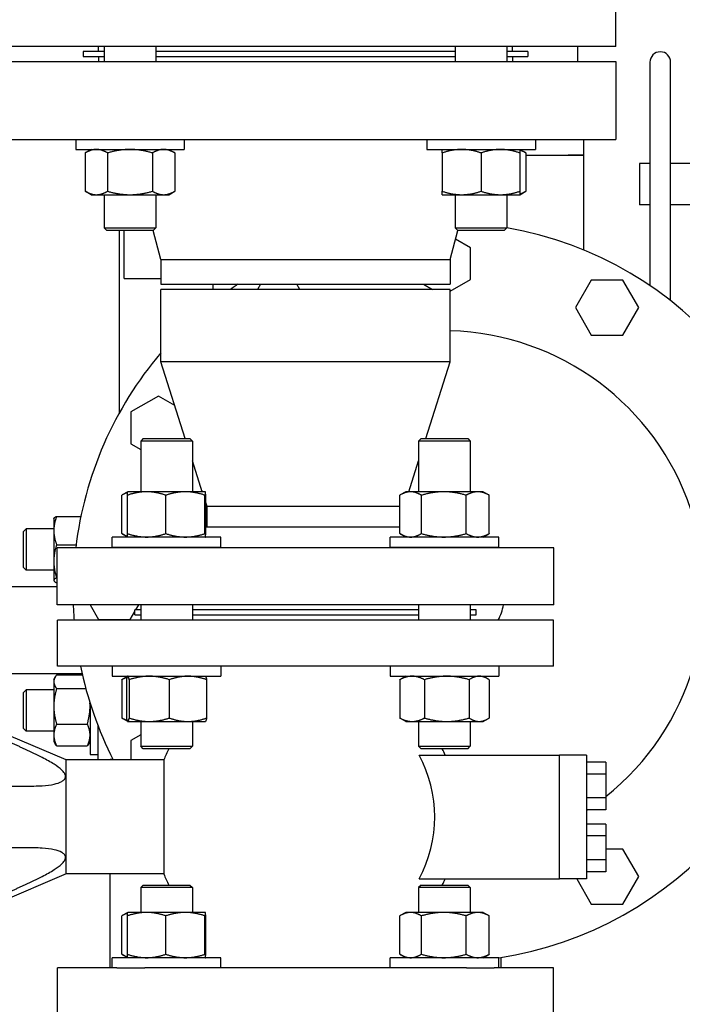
# Model space of a CAD drawing. Header units: inches. Extents: x 5 to 1128, y -85 to 748.
# Tile 264 of 656: x 362 to 370, y 194 to 206. Entities that reach past the tile are written whole.
import ezdxf

# ---------------------------------------------------------------- set-up
doc = ezdxf.new("R2010")
doc.units = ezdxf.units.IN
doc.header["$LTSCALE"] = 32
doc.header["$MEASUREMENT"] = 0
doc.layers.add('Visible (ANSI)', color=7, linetype='Continuous', lineweight=30)

msp = doc.modelspace()

# ---------------------------------------------------------------- linework, layer by layer
at = {"layer": 'Visible (ANSI)'}
for p, q in [((369.15563, 205.96017), (369.15563, 206.84017)), ((369.15563, 205.96017), (361.65563, 205.96017)), ((362.97181, 205.90056), (362.71813, 205.90056)), ((362.71813, 205.90056), (362.71813, 205.83806)), ((362.90563, 205.90056), (362.90563, 205.96017)), ((362.97181, 205.96017), (362.97181, 205.77806)), ((363.59681, 205.96017), (363.59681, 205.77806)), ((367.21445, 205.90056), (363.59681, 205.90056)), ((367.21445, 205.96017), (367.21445, 205.77806)), ((367.83945, 205.96017), (367.83945, 205.77806)), ((368.09313, 205.90056), (367.83945, 205.90056)), ((367.90563, 205.90056), (367.90563, 205.96017)), ((368.09313, 205.90056), (368.09313, 205.83806)), ((368.69568, 205.77806), (368.69568, 205.96017)), ((361.65563, 205.77806), (369.15563, 205.77806)), ((362.71813, 205.83806), (362.97181, 205.83806)), ((362.90563, 205.83806), (362.90563, 205.77806)), ((363.59681, 205.83806), (367.21445, 205.83806)), ((367.83945, 205.83806), (368.09313, 205.83806)), ((367.90563, 205.83806), (367.90563, 205.77806)), ((369.15563, 205.77806), (369.15563, 204.83806)), ((369.56863, 205.77117), (369.56863, 203.07035)), ((369.81863, 202.88848), (369.81863, 205.77117)), ((361.65563, 204.83806), (369.15563, 204.83806)), ((362.62806, 204.83806), (362.62806, 204.71606)), ((363.94056, 204.83806), (363.94056, 204.71606)), ((366.8707, 204.83806), (366.8707, 204.71606)), ((368.1832, 204.83806), (368.1832, 204.71606)), ((368.76568, 204.83806), (368.76568, 204.64855)), ((362.62806, 204.71606), (363.94056, 204.71606)), ((362.81556, 204.71606), (362.74305, 204.67419)), ((362.74305, 204.67419), (362.74305, 204.21093)), ((363.01368, 204.67419), (363.01368, 204.21093)), ((363.55495, 204.67419), (363.55495, 204.21093)), ((363.75306, 204.71606), (363.82558, 204.67419)), ((363.82558, 204.67419), (363.82558, 204.21093)), ((366.8707, 204.71606), (368.1832, 204.71606)), ((367.0582, 204.67419), (367.0582, 204.21093)), ((367.52695, 204.67419), (367.52695, 204.21093)), ((367.9957, 204.71606), (368.06822, 204.67419)), ((367.9957, 204.67419), (367.9957, 204.21093)), ((368.06822, 204.67419), (368.06822, 204.21093)), ((368.06822, 204.64855), (368.57818, 204.64855)), ((368.06822, 204.64855), (368.57818, 204.64855)), ((368.57818, 204.64855), (368.76568, 204.64855)), ((368.76568, 204.64855), (368.57818, 204.64855)), ((368.76568, 204.64855), (368.76568, 203.50094)), ((369.44363, 204.54617), (369.44363, 204.04617)), ((369.56863, 204.54617), (369.44363, 204.54617)), ((370.44363, 204.54617), (369.81863, 204.54617)), ((362.81556, 204.16906), (362.74305, 204.21093)), ((363.75306, 204.16906), (363.82558, 204.21093)), ((367.9957, 204.16906), (368.06822, 204.21093)), ((362.81556, 204.16906), (362.87836, 204.16906)), ((362.87836, 204.16906), (363.28431, 204.16906)), ((362.97181, 204.16906), (362.97181, 203.76936)), ((363.28431, 204.16906), (363.69026, 204.16906)), ((363.59681, 204.16906), (363.59681, 203.76936)), ((363.69026, 204.16906), (363.75306, 204.16906)), ((367.0582, 204.16906), (367.29258, 204.16906)), ((367.21445, 204.16906), (367.21445, 203.76936)), ((367.29258, 204.16906), (367.76133, 204.16906)), ((367.76133, 204.16906), (367.9957, 204.16906)), ((367.83945, 204.16906), (367.83945, 203.76936)), ((369.56863, 204.04617), (369.44363, 204.04617)), ((370.44363, 204.04617), (369.81863, 204.04617)), ((362.97181, 203.76936), (363.59681, 203.76936)), ((363.00311, 203.73806), (362.97181, 203.76936)), ((363.56551, 203.73806), (363.00311, 203.73806)), ((363.15563, 201.53314), (363.15563, 203.73806)), ((363.21568, 203.15855), (363.21568, 203.73806)), ((363.65563, 203.38695), (363.5649, 203.73806)), ((363.56551, 203.73806), (363.59681, 203.76936)), ((367.15563, 203.38695), (367.24637, 203.73806)), ((367.21445, 203.76936), (367.83945, 203.76936)), ((367.24575, 203.73806), (367.21445, 203.76936)), ((367.80815, 203.73806), (367.24575, 203.73806)), ((367.80815, 203.73806), (367.83945, 203.76936)), ((367.39757, 203.52843), (367.21886, 203.63161)), ((367.39757, 203.14507), (367.39757, 203.52843)), ((363.65563, 203.38695), (367.15563, 203.38695)), ((363.65563, 203.38695), (363.65563, 203.08806)), ((367.15563, 203.38695), (367.15563, 203.08806)), ((363.21568, 203.15855), (363.40318, 203.15855)), ((363.40318, 203.15855), (363.65563, 203.15855)), ((367.15563, 203.00538), (367.39757, 203.14507)), ((368.85885, 203.13691), (368.66717, 202.80491)), ((369.24221, 203.13691), (368.85885, 203.13691)), ((369.43389, 202.80491), (369.24221, 203.13691)), ((363.65563, 203.08806), (367.15563, 203.08806)), ((367.15563, 203.02556), (363.65563, 203.02556)), ((363.65563, 202.15056), (363.65563, 203.02556)), ((364.28363, 203.08806), (364.28363, 203.02556)), ((364.86078, 203.08806), (364.8247, 203.02556)), ((365.33657, 203.02556), (365.30048, 203.08806)), ((366.83231, 203.08806), (366.94056, 203.02556)), ((367.15563, 202.15056), (367.15563, 203.02556)), ((368.66717, 202.80491), (368.85885, 202.47291)), ((369.24221, 202.47291), (369.43389, 202.80491)), ((368.85885, 202.47291), (369.24221, 202.47291)), ((367.15563, 202.15056), (363.65563, 202.15056)), ((363.95263, 201.22245), (363.65563, 202.15056)), ((366.85864, 201.22245), (367.15563, 202.15056)), ((363.62757, 201.73511), (363.29557, 201.54343)), ((363.82506, 201.62109), (363.62757, 201.73511)), ((363.29557, 201.54343), (363.29557, 201.16007)), ((363.44505, 201.22245), (363.41375, 201.19115)), ((363.44505, 201.22245), (364.00745, 201.22245)), ((364.00745, 201.22245), (364.03875, 201.19115)), ((366.80381, 201.22245), (366.77251, 201.19115)), ((366.80381, 201.22245), (367.36621, 201.22245)), ((367.36621, 201.22245), (367.39751, 201.19115)), ((363.29557, 201.16007), (363.41375, 201.09183)), ((364.03875, 201.19115), (363.41375, 201.19115)), ((363.41375, 201.19115), (363.41375, 200.57925)), ((364.03875, 201.19115), (364.03875, 200.57925)), ((367.39751, 201.19115), (366.77251, 201.19115)), ((366.77251, 201.19115), (366.77251, 200.57925)), ((367.39751, 201.19115), (367.39751, 200.57925)), ((364.15845, 200.57925), (364.03875, 200.9533)), ((366.65281, 200.57925), (366.77251, 200.9533)), ((363.18507, 200.07412), (363.18507, 200.53738)), ((363.25744, 200.57921), (363.19015, 200.54036)), ((363.25299, 200.07412), (363.25299, 200.53738)), ((363.2575, 200.57925), (363.25744, 200.57921)), ((363.48504, 200.57925), (363.2575, 200.57925)), ((363.95372, 200.57925), (363.48504, 200.57925)), ((363.71709, 200.07412), (363.71709, 200.53738)), ((364.19494, 200.57925), (363.95372, 200.57925)), ((364.19035, 200.07412), (364.19035, 200.53738)), ((364.195, 200.57925), (364.19494, 200.57925)), ((364.195, 200.57925), (364.19507, 200.57921)), ((364.19952, 200.07412), (364.19952, 200.53738)), ((366.54382, 200.07412), (366.54382, 200.53738)), ((366.61626, 200.57925), (366.54891, 200.54036)), ((366.67515, 200.57925), (366.61626, 200.57925)), ((367.07707, 200.57925), (366.67515, 200.57925)), ((366.80648, 200.07412), (366.80648, 200.53738)), ((367.48693, 200.57925), (367.07707, 200.57925)), ((367.34766, 200.07412), (367.34766, 200.53738)), ((367.55376, 200.57925), (367.48693, 200.57925)), ((367.55376, 200.57925), (367.62111, 200.54036)), ((367.6262, 200.07412), (367.6262, 200.53738)), ((364.21563, 200.40056), (364.19952, 200.45091)), ((366.54382, 200.40056), (364.21563, 200.40056)), ((364.21563, 200.15306), (364.21563, 200.40056)), ((362.36363, 200.25594), (362.36564, 200.25942)), ((362.36363, 200.25594), (362.36363, 200.11068)), ((362.39713, 200.2818), (362.69027, 200.2818)), ((366.54382, 200.15306), (364.19952, 200.15306)), ((361.99863, 200.09964), (362.02993, 200.13094)), ((361.99863, 199.66224), (361.99863, 200.09964)), ((362.02993, 200.13094), (362.02993, 199.63094)), ((362.36363, 200.13094), (362.02993, 200.13094)), ((362.36363, 200.11068), (362.36363, 199.73913)), ((364.3825, 200.03225), (363.07, 200.03225)), ((363.07, 199.91025), (363.07, 200.03225)), ((363.25744, 200.03229), (363.19015, 200.07113)), ((363.2575, 200.03225), (363.25744, 200.03229)), ((364.195, 200.03225), (364.19507, 200.03229)), ((364.3825, 199.91025), (364.3825, 200.03225)), ((367.74126, 200.03225), (366.42876, 200.03225)), ((366.42876, 199.91025), (366.42876, 200.03225)), ((366.61626, 200.03225), (366.54891, 200.07113)), ((367.55376, 200.03225), (367.62111, 200.07113)), ((367.74126, 199.91025), (367.74126, 200.03225)), ((362.39713, 199.93956), (362.63247, 199.93956)), ((368.40563, 199.90306), (362.40563, 199.90306)), ((362.40563, 199.21306), (362.40563, 199.90306)), ((363.07, 199.91025), (364.3825, 199.91025)), ((363.41375, 199.91025), (363.41375, 199.90306)), ((364.03875, 199.91025), (364.03875, 199.90306)), ((366.42876, 199.91025), (367.74126, 199.91025)), ((366.77251, 199.91025), (366.77251, 199.90306)), ((367.39751, 199.91025), (367.39751, 199.90306)), ((368.40563, 199.21306), (368.40563, 199.90306)), ((361.99863, 199.66224), (362.02993, 199.63094)), ((362.36363, 199.73913), (362.36363, 199.50939)), ((362.36363, 199.63094), (362.02993, 199.63094)), ((362.39713, 199.5387), (362.40563, 199.5387)), ((361.80863, 199.43367), (362.40563, 199.43367)), ((362.36363, 199.50939), (362.36363, 199.50594)), ((362.36363, 199.50594), (362.36564, 199.50246)), ((362.39713, 199.48009), (362.40563, 199.48009)), ((368.40563, 199.21306), (362.40563, 199.21306)), ((362.80113, 199.21306), (362.90406, 199.03479)), ((363.3557, 199.15306), (363.39034, 199.21306)), ((363.41375, 199.21306), (363.41375, 199.02757)), ((364.03875, 199.21306), (364.03875, 199.02757)), ((366.77251, 199.21306), (366.77251, 199.02757)), ((367.39751, 199.21306), (367.39751, 199.02757)), ((363.28742, 199.03479), (363.34313, 199.13129)), ((363.41375, 199.15306), (363.34313, 199.15306)), ((363.34313, 199.09056), (363.34313, 199.15306)), ((363.34313, 199.09056), (363.41375, 199.09056)), ((366.77251, 199.15306), (364.03875, 199.15306)), ((364.03875, 199.09056), (366.77251, 199.09056)), ((367.46813, 199.15306), (367.39751, 199.15306)), ((367.39751, 199.09056), (367.46813, 199.09056)), ((367.46813, 199.09056), (367.46813, 199.15306)), ((368.4017, 199.02757), (362.40957, 199.02757)), ((362.40957, 198.47245), (362.40957, 199.02757)), ((362.90406, 199.03479), (363.28742, 199.03479)), ((368.4017, 198.47245), (368.4017, 199.02757)), ((363.12555, 198.47245), (362.40957, 198.47245)), ((363.07, 198.47245), (363.07, 198.35045)), ((363.46203, 198.47245), (363.12555, 198.47245)), ((367.34924, 198.47245), (363.46203, 198.47245)), ((364.3825, 198.47245), (364.3825, 198.35045)), ((366.42876, 198.47245), (366.42876, 198.35045)), ((367.68572, 198.47245), (367.34924, 198.47245)), ((368.4017, 198.47245), (367.68572, 198.47245)), ((367.74126, 198.47245), (367.74126, 198.35045)), ((361.80863, 198.38367), (362.7051, 198.38367)), ((362.39713, 198.36542), (362.70925, 198.36542)), ((363.07, 198.35045), (364.3825, 198.35045)), ((363.25666, 198.34996), (363.20221, 198.31853)), ((363.2575, 198.35045), (363.25666, 198.34996)), ((364.195, 198.35045), (364.19585, 198.34996)), ((366.42876, 198.35045), (367.74126, 198.35045)), ((366.61626, 198.35045), (366.56097, 198.31853)), ((367.55376, 198.35045), (367.60905, 198.31853)), ((362.36363, 198.3114), (362.381, 198.34148)), ((362.36363, 198.3114), (362.36363, 198.28355)), ((362.36363, 198.28355), (362.36363, 197.98716)), ((363.18597, 198.30858), (363.18597, 197.84532)), ((363.2421, 198.30858), (363.2421, 197.84532)), ((363.27461, 198.30858), (363.27461, 197.84532)), ((363.75876, 198.30858), (363.75876, 197.84532)), ((364.21041, 198.30858), (364.21041, 197.84532)), ((366.54472, 198.30858), (366.54472, 197.84532)), ((366.84302, 198.30858), (366.84302, 197.84532)), ((367.38331, 198.30858), (367.38331, 197.84532)), ((367.6253, 198.30858), (367.6253, 197.84532)), ((361.99863, 198.1551), (362.02993, 198.1864)), ((361.99863, 197.7177), (361.99863, 198.1551)), ((362.02993, 198.1864), (362.02993, 197.6864)), ((362.36363, 198.1864), (362.02993, 198.1864)), ((362.39713, 198.20167), (362.75017, 198.20167)), ((362.80163, 198.02551), (362.80163, 197.40515)), ((362.36363, 197.98716), (362.36363, 197.64001)), ((362.51193, 197.33859), (361.31114, 197.84843)), ((362.39713, 197.77265), (362.76814, 197.77265)), ((363.25666, 197.80394), (363.20221, 197.83537)), ((363.2575, 197.80345), (363.25666, 197.80394)), ((363.2575, 197.80345), (363.25835, 197.80345)), ((363.25835, 197.80345), (363.51668, 197.80345)), ((363.41375, 197.80345), (363.41375, 197.50375)), ((363.51668, 197.80345), (363.98459, 197.80345)), ((363.98459, 197.80345), (364.195, 197.80345)), ((364.03875, 197.80345), (364.03875, 197.50375)), ((364.195, 197.80345), (364.19585, 197.80394)), ((366.61626, 197.80345), (366.56097, 197.83537)), ((366.61626, 197.80345), (366.69387, 197.80345)), ((366.69387, 197.80345), (367.11317, 197.80345)), ((366.77251, 197.80345), (366.77251, 197.50375)), ((367.11317, 197.80345), (367.50431, 197.80345)), ((367.39751, 197.80345), (367.39751, 197.50375)), ((367.50431, 197.80345), (367.55376, 197.80345)), ((367.55376, 197.80345), (367.60905, 197.83537)), ((361.99863, 197.7177), (362.02993, 197.6864)), ((362.36363, 197.6864), (362.02993, 197.6864)), ((362.36363, 197.64001), (362.36363, 197.5614)), ((362.89863, 197.33859), (362.89863, 197.74913)), ((363.41375, 197.64173), (363.29563, 197.57353)), ((362.36363, 197.5614), (362.381, 197.53132)), ((362.80163, 197.5614), (362.78426, 197.53132)), ((363.29563, 197.57353), (363.29563, 197.33859)), ((362.39713, 197.50737), (362.76814, 197.50737)), ((362.80163, 197.40515), (362.89863, 197.40515)), ((363.41375, 197.50375), (364.03875, 197.50375)), ((363.44505, 197.47245), (363.41375, 197.50375)), ((364.00745, 197.47245), (363.44505, 197.47245)), ((364.00745, 197.47245), (364.03875, 197.50375)), ((366.77251, 197.50375), (367.39751, 197.50375)), ((366.80381, 197.47245), (366.77251, 197.50375)), ((366.77716, 197.39765), (368.4765, 197.39765)), ((367.36621, 197.47245), (366.80381, 197.47245)), ((367.36621, 197.47245), (367.39751, 197.50375)), ((368.80327, 197.39765), (368.4765, 197.39765)), ((368.4765, 195.90158), (368.4765, 197.39765)), ((368.80327, 197.39765), (368.80327, 195.90158)), ((362.51193, 195.96064), (362.51193, 197.33859)), ((363.69253, 197.33859), (362.51193, 197.33859)), ((362.51193, 195.96064), (362.51193, 197.33859)), ((363.04343, 197.33859), (363.04343, 197.34685)), ((363.04343, 197.34685), (363.07809, 197.34685)), ((363.69253, 197.33859), (363.69253, 195.96064)), ((369.03327, 197.31231), (368.80327, 197.31231)), ((369.03327, 197.31231), (369.03327, 197.16797)), ((369.03327, 197.16797), (368.80327, 197.16797)), ((369.03327, 197.16797), (369.03327, 196.87929)), ((369.03327, 196.87929), (368.80327, 196.87929)), ((369.03327, 196.87929), (369.03327, 196.73495)), ((369.03327, 196.73495), (368.80327, 196.73495)), ((369.03327, 196.56427), (368.80327, 196.56427)), ((369.03327, 196.56427), (369.03327, 196.41994)), ((369.03327, 196.41994), (368.80327, 196.41994)), ((369.03327, 196.41994), (369.03327, 196.13126)), ((369.24231, 196.26085), (369.03327, 196.26085)), ((369.43399, 195.92885), (369.24231, 196.26085)), ((369.03327, 196.13126), (368.80327, 196.13126)), ((369.03327, 196.13126), (369.03327, 195.98692)), ((369.03327, 195.98692), (368.80327, 195.98692)), ((362.51193, 195.96064), (361.31114, 195.4508)), ((363.69253, 195.96064), (362.51193, 195.96064)), ((363.04343, 194.82678), (363.04343, 195.96064)), ((366.77716, 195.90158), (368.4765, 195.90158)), ((368.80327, 195.90158), (368.4765, 195.90158)), ((368.68302, 195.90158), (368.85895, 195.59685)), ((369.24231, 195.59685), (369.43399, 195.92885)), ((363.44505, 195.82678), (363.41375, 195.79548)), ((364.03875, 195.79548), (363.41375, 195.79548)), ((363.41375, 195.79548), (363.41375, 195.49578)), ((363.44505, 195.82678), (364.00745, 195.82678)), ((364.00745, 195.82678), (364.03875, 195.79548)), ((364.03875, 195.79548), (364.03875, 195.49578)), ((366.80381, 195.82678), (366.77251, 195.79548)), ((367.39751, 195.79548), (366.77251, 195.79548)), ((366.77251, 195.79548), (366.77251, 195.49578)), ((366.80381, 195.82678), (367.36621, 195.82678)), ((367.36621, 195.82678), (367.39751, 195.79548)), ((367.39751, 195.79548), (367.39751, 195.49578)), ((363.25744, 195.49574), (363.19015, 195.4569)), ((363.2575, 195.49578), (363.25744, 195.49574)), ((363.48504, 195.49578), (363.2575, 195.49578)), ((363.95372, 195.49578), (363.48504, 195.49578)), ((364.19494, 195.49578), (363.95372, 195.49578)), ((364.195, 195.49578), (364.19494, 195.49578)), ((364.195, 195.49578), (364.19507, 195.49574)), ((366.61626, 195.49578), (366.54891, 195.4569)), ((366.67515, 195.49578), (366.61626, 195.49578)), ((367.07707, 195.49578), (366.67515, 195.49578)), ((367.48693, 195.49578), (367.07707, 195.49578)), ((367.39769, 195.58864), (367.39751, 195.58874)), ((367.39769, 195.49578), (367.39769, 195.58864)), ((367.55376, 195.49578), (367.48693, 195.49578)), ((367.55376, 195.49578), (367.62111, 195.4569)), ((368.85895, 195.59685), (369.24231, 195.59685)), ((363.18507, 194.99065), (363.18507, 195.45391)), ((363.25299, 194.99065), (363.25299, 195.45391)), ((363.71709, 194.99065), (363.71709, 195.45391)), ((364.19035, 194.99065), (364.19035, 195.45391)), ((364.19952, 194.99065), (364.19952, 195.45391)), ((366.54382, 194.99065), (366.54382, 195.45391)), ((366.80648, 194.99065), (366.80648, 195.45391)), ((367.34766, 194.99065), (367.34766, 195.45391)), ((367.6262, 194.99065), (367.6262, 195.45391)), ((364.3825, 194.94878), (363.07, 194.94878)), ((363.07, 194.82678), (363.07, 194.94878)), ((363.25744, 194.94882), (363.19015, 194.98766)), ((363.2575, 194.94878), (363.25744, 194.94882)), ((364.195, 194.94878), (364.19507, 194.94882)), ((364.3825, 194.82678), (364.3825, 194.94878)), ((367.74126, 194.94878), (366.42876, 194.94878)), ((366.42876, 194.82678), (366.42876, 194.94878)), ((366.61626, 194.94878), (366.54891, 194.98766)), ((367.55376, 194.94878), (367.62111, 194.98766)), ((367.74126, 194.82678), (367.74126, 194.94878)), ((367.76783, 194.95235), (367.76783, 194.82678)), ((363.12555, 194.82678), (362.40957, 194.82678)), ((362.40957, 194.27166), (362.40957, 194.82678)), ((363.12555, 194.82678), (363.46203, 194.82678)), ((367.34924, 194.82678), (363.46203, 194.82678)), ((367.34924, 194.82678), (367.68572, 194.82678)), ((368.4017, 194.82678), (367.68572, 194.82678)), ((368.4017, 194.27166), (368.4017, 194.82678))]:
    msp.add_line(p, q, dxfattribs=at)
for centre, radius, start, end in [((369.69363, 205.77117), 0.125, 0, 180), ((367.06563, 199.36685), 4.47, 278.693422, 80.031067), ((367.06563, 199.36685), 4.47, 123.645141, 125.064794), ((367.06563, 199.36685), 3.159, 308.525823, 88.367421), ((367.06563, 199.36685), 4.47, 139.717295, 173.110378), ((367.06563, 199.36685), 3.159, 157.167578, 157.431259), ((367.06563, 199.36685), 0.75, 45.638596, 46.429779), ((367.06563, 199.36685), 4.47, 181.971673, 184.353081), ((367.06563, 199.36685), 0.75, 333.103579, 348.167213), ((367.06563, 199.36685), 4.47, 191.542223, 206.984509), ((365.40563, 196.64961), 1.84646, 153.536411, 158.09095), ((365.40563, 196.64961), 1.56226, 331.39201, 28.60799), ((365.40563, 196.64961), 1.84646, 23.898476, 26.463589), ((367.06563, 199.36685), 3.159, 303.371091, 303.57711), ((365.40563, 196.64961), 1.84646, 201.90905, 206.463589), ((365.40563, 196.64961), 1.84646, 333.536411, 336.101524)]:
    msp.add_arc(centre, radius, start, end, dxfattribs=at)
for points, weights in [([(362.87836, 204.71606), (362.81556, 204.71606), (362.74305, 204.67419)], [1, 1.0379548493, 1]), ([(363.01368, 204.67419), (362.94116, 204.71606), (362.87836, 204.71606)], [1, 1.0379548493, 1]), ([(363.28431, 204.71606), (363.15871, 204.71606), (363.01368, 204.67419)], [1, 1.0379548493, 1]), ([(363.55495, 204.67419), (363.40991, 204.71606), (363.28431, 204.71606)], [1, 1.0379548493, 1]), ([(363.69026, 204.71606), (363.62746, 204.71606), (363.55495, 204.67419)], [1, 1.0379548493, 1]), ([(363.82558, 204.67419), (363.75306, 204.71606), (363.69026, 204.71606)], [1, 1.0379548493, 1]), ([(367.0582, 204.67419), (367.0582, 204.71606), (367.0582, 204.71606)], [1, 1.0379548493, 1]), ([(367.29258, 204.71606), (367.1838, 204.71606), (367.0582, 204.67419)], [1, 1.0379548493, 1]), ([(367.52695, 204.67419), (367.40135, 204.71606), (367.29258, 204.71606)], [1, 1.0379548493, 1]), ([(367.76133, 204.71606), (367.65255, 204.71606), (367.52695, 204.67419)], [1, 1.0379548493, 1]), ([(367.9957, 204.67419), (367.8701, 204.71606), (367.76133, 204.71606)], [1, 1.0379548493, 1]), ([(367.9957, 204.71606), (367.9957, 204.71606), (367.9957, 204.67419)], [1, 1.0379548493, 1]), ([(368.06822, 204.67419), (368.02998, 204.69627), (367.9957, 204.70651)], [1, 1.01965956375, 1.01895290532]), ([(362.74305, 204.21093), (362.81556, 204.16906), (362.87836, 204.16906)], [1, 1.0379548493, 1]), ([(362.87836, 204.16906), (362.94116, 204.16906), (363.01368, 204.21093)], [1, 1.0379548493, 1]), ([(363.01368, 204.21093), (363.15871, 204.16906), (363.28431, 204.16906)], [1, 1.0379548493, 1]), ([(363.28431, 204.16906), (363.40991, 204.16906), (363.55495, 204.21093)], [1, 1.0379548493, 1]), ([(363.55495, 204.21093), (363.62746, 204.16906), (363.69026, 204.16906)], [1, 1.0379548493, 1]), ([(363.69026, 204.16906), (363.75306, 204.16906), (363.82558, 204.21093)], [1, 1.0379548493, 1]), ([(367.0582, 204.16906), (367.0582, 204.16906), (367.0582, 204.21093)], [1, 1.0379548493, 1]), ([(367.0582, 204.21093), (367.1838, 204.16906), (367.29258, 204.16906)], [1, 1.0379548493, 1]), ([(367.29258, 204.16906), (367.40135, 204.16906), (367.52695, 204.21093)], [1, 1.0379548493, 1]), ([(367.52695, 204.21093), (367.65255, 204.16906), (367.76133, 204.16906)], [1, 1.0379548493, 1]), ([(367.76133, 204.16906), (367.8701, 204.16906), (367.9957, 204.21093)], [1, 1.0379548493, 1]), ([(367.9957, 204.17861), (368.02998, 204.18885), (368.06822, 204.21093)], [1.01895290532, 1.01965956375, 1]), ([(367.9957, 204.21093), (367.9957, 204.16906), (367.9957, 204.16906)], [1, 1.0379548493, 1]), ([(363.25544, 200.5697), (363.22217, 200.55946), (363.18507, 200.53738)], [1.01895290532, 1.01965956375, 1]), ([(363.48504, 200.57925), (363.37734, 200.57925), (363.25299, 200.53738)], [1, 1.0379548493, 1]), ([(363.25299, 200.53738), (363.25537, 200.57802), (363.25744, 200.57921)], [1, 1.03679753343, 1.00224405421]), ([(363.71709, 200.53738), (363.59273, 200.57925), (363.48504, 200.57925)], [1, 1.0379548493, 1]), ([(363.95372, 200.57925), (363.8439, 200.57925), (363.71709, 200.53738)], [1, 1.0379548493, 1]), ([(364.19035, 200.53738), (364.06354, 200.57925), (363.95372, 200.57925)], [1, 1.0379548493, 1]), ([(364.19494, 200.57925), (364.19281, 200.57925), (364.19035, 200.53738)], [1, 1.0379548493, 1]), ([(364.19952, 200.53738), (364.19706, 200.57925), (364.19494, 200.57925)], [1, 1.0379548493, 1]), ([(366.67515, 200.57925), (366.6142, 200.57925), (366.54382, 200.53738)], [1, 1.0379548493, 1]), ([(366.80648, 200.53738), (366.7361, 200.57925), (366.67515, 200.57925)], [1, 1.0379548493, 1]), ([(367.07707, 200.57925), (366.95149, 200.57925), (366.80648, 200.53738)], [1, 1.0379548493, 1]), ([(367.34766, 200.53738), (367.20265, 200.57925), (367.07707, 200.57925)], [1, 1.0379548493, 1]), ([(367.48693, 200.57925), (367.4223, 200.57925), (367.34766, 200.53738)], [1, 1.0379548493, 1]), ([(367.6262, 200.53738), (367.55157, 200.57925), (367.48693, 200.57925)], [1, 1.0379548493, 1]), ([(367.62111, 200.54036), (367.62364, 200.5389), (367.6262, 200.53738)], [1.00256693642, 1.00133007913, 1]), ([(362.39713, 200.2818), (362.36363, 200.19009), (362.36363, 200.11068)], [1, 1.0379548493, 1]), ([(362.36564, 200.25942), (362.37167, 200.26986), (362.39713, 200.2818)], [1.0141098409, 1.02858857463, 1]), ([(362.36363, 200.11068), (362.36363, 200.03126), (362.39713, 199.93956)], [1, 1.0379548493, 1]), ([(363.18507, 200.07412), (363.22217, 200.05204), (363.25544, 200.0418)], [1, 1.01965956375, 1.01895290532]), ([(363.25744, 200.03229), (363.25537, 200.03348), (363.25299, 200.07412)], [1.00224405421, 1.03679753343, 1]), ([(363.25299, 200.07412), (363.37734, 200.03225), (363.48504, 200.03225)], [1, 1.0379548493, 1]), ([(363.48504, 200.03225), (363.59273, 200.03225), (363.71709, 200.07412)], [1, 1.0379548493, 1]), ([(363.71709, 200.07412), (363.8439, 200.03225), (363.95372, 200.03225)], [1, 1.0379548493, 1]), ([(363.95372, 200.03225), (364.06354, 200.03225), (364.19035, 200.07412)], [1, 1.0379548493, 1]), ([(364.19035, 200.07412), (364.19281, 200.03225), (364.19494, 200.03225)], [1, 1.0379548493, 1]), ([(364.19494, 200.03225), (364.19706, 200.03225), (364.19952, 200.07412)], [1, 1.0379548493, 1]), ([(366.54382, 200.07412), (366.6142, 200.03225), (366.67515, 200.03225)], [1, 1.0379548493, 1]), ([(366.67515, 200.03225), (366.7361, 200.03225), (366.80648, 200.07412)], [1, 1.0379548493, 1]), ([(366.80648, 200.07412), (366.95149, 200.03225), (367.07707, 200.03225)], [1, 1.0379548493, 1]), ([(367.07707, 200.03225), (367.20265, 200.03225), (367.34766, 200.07412)], [1, 1.0379548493, 1]), ([(367.34766, 200.07412), (367.4223, 200.03225), (367.48693, 200.03225)], [1, 1.0379548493, 1]), ([(367.48693, 200.03225), (367.55157, 200.03225), (367.6262, 200.07412)], [1, 1.0379548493, 1]), ([(367.6262, 200.07412), (367.62364, 200.0726), (367.62111, 200.07113)], [1, 1.00133007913, 1.00256693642]), ([(362.39713, 199.93956), (362.36363, 199.83215), (362.36363, 199.73913)], [1, 1.0379548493, 1]), ([(362.36363, 199.73913), (362.36363, 199.64611), (362.39713, 199.5387)], [1, 1.0379548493, 1]), ([(362.39713, 199.5387), (362.36363, 199.52299), (362.36363, 199.50939)], [1, 1.0379548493, 1]), ([(362.36363, 199.50939), (362.36363, 199.49579), (362.39713, 199.48009)], [1, 1.0379548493, 1]), ([(362.39713, 198.36542), (362.36363, 198.32155), (362.36363, 198.28355)], [1, 1.0379548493, 1]), ([(363.25835, 198.35045), (363.25081, 198.35045), (363.2421, 198.30858)], [1, 1.0379548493, 1]), ([(363.27461, 198.30858), (363.26589, 198.35045), (363.25835, 198.35045)], [1, 1.0379548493, 1]), ([(363.51668, 198.35045), (363.40434, 198.35045), (363.27461, 198.30858)], [1, 1.0379548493, 1]), ([(363.75876, 198.30858), (363.62903, 198.35045), (363.51668, 198.35045)], [1, 1.0379548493, 1]), ([(363.98459, 198.35045), (363.87978, 198.35045), (363.75876, 198.30858)], [1, 1.0379548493, 1]), ([(364.21041, 198.30858), (364.08939, 198.35045), (363.98459, 198.35045)], [1, 1.0379548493, 1]), ([(364.19585, 198.34996), (364.20262, 198.34605), (364.21041, 198.30858)], [1.00734393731, 1.03383587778, 1]), ([(366.69387, 198.35045), (366.62465, 198.35045), (366.54472, 198.30858)], [1, 1.0379548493, 1]), ([(366.84302, 198.30858), (366.76309, 198.35045), (366.69387, 198.35045)], [1, 1.0379548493, 1]), ([(367.11317, 198.35045), (366.98779, 198.35045), (366.84302, 198.30858)], [1, 1.0379548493, 1]), ([(367.38331, 198.30858), (367.23854, 198.35045), (367.11317, 198.35045)], [1, 1.0379548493, 1]), ([(367.50431, 198.35045), (367.44815, 198.35045), (367.38331, 198.30858)], [1, 1.0379548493, 1]), ([(367.6253, 198.30858), (367.56046, 198.35045), (367.50431, 198.35045)], [1, 1.0379548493, 1]), ([(362.36363, 198.28355), (362.36363, 198.24555), (362.39713, 198.20167)], [1, 1.0379548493, 1]), ([(363.24896, 198.3358), (363.2189, 198.32583), (363.18597, 198.30858)], [1.01826345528, 1.01529648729, 1]), ([(363.18597, 198.30858), (363.19422, 198.31391), (363.20221, 198.31853)], [1, 1.00467764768, 1.00820232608]), ([(366.54472, 198.30858), (366.55298, 198.31391), (366.56097, 198.31853)], [1, 1.00467764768, 1.00820232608]), ([(362.39713, 198.20167), (362.36363, 198.08672), (362.36363, 197.98716)], [1, 1.0379548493, 1]), ([(362.80163, 197.98716), (362.80163, 198.00856), (362.80019, 198.0301)], [1, 1.00792138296, 1.01253629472]), ([(362.36363, 197.98716), (362.36363, 197.8876), (362.39713, 197.77265)], [1, 1.0379548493, 1]), ([(362.76814, 197.77265), (362.80163, 197.8876), (362.80163, 197.98716)], [1, 1.0379548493, 1]), ([(362.12332, 197.41733), (361.7963, 197.57178), (361.31114, 197.7886)], [1.02644093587, 1.03131527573, 1.00231855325]), ([(362.39713, 197.77265), (362.36363, 197.70157), (362.36363, 197.64001)], [1, 1.0379548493, 1]), ([(362.80163, 197.64001), (362.80163, 197.70157), (362.76814, 197.77265)], [1, 1.0379548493, 1]), ([(363.18597, 197.84532), (363.2189, 197.82807), (363.24896, 197.8181)], [1, 1.01529648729, 1.01826345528]), ([(363.20221, 197.83537), (363.19422, 197.83999), (363.18597, 197.84532)], [1.00820232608, 1.00467764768, 1]), ([(363.2421, 197.84532), (363.25081, 197.80345), (363.25835, 197.80345)], [1, 1.0379548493, 1]), ([(363.25835, 197.80345), (363.26589, 197.80345), (363.27461, 197.84532)], [1, 1.0379548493, 1]), ([(363.27461, 197.84532), (363.40434, 197.80345), (363.51668, 197.80345)], [1, 1.0379548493, 1]), ([(363.51668, 197.80345), (363.62903, 197.80345), (363.75876, 197.84532)], [1, 1.0379548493, 1]), ([(363.75876, 197.84532), (363.87978, 197.80345), (363.98459, 197.80345)], [1, 1.0379548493, 1]), ([(363.98459, 197.80345), (364.08939, 197.80345), (364.21041, 197.84532)], [1, 1.0379548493, 1]), ([(364.21041, 197.84532), (364.20262, 197.80784), (364.19585, 197.80394)], [1, 1.03383587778, 1.00734393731]), ([(366.56097, 197.83537), (366.55298, 197.83999), (366.54472, 197.84532)], [1.00820232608, 1.00467764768, 1]), ([(366.54472, 197.84532), (366.62465, 197.80345), (366.69387, 197.80345)], [1, 1.0379548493, 1]), ([(366.69387, 197.80345), (366.76309, 197.80345), (366.84302, 197.84532)], [1, 1.0379548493, 1]), ([(366.84302, 197.84532), (366.98779, 197.80345), (367.11317, 197.80345)], [1, 1.0379548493, 1]), ([(367.11317, 197.80345), (367.23854, 197.80345), (367.38331, 197.84532)], [1, 1.0379548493, 1]), ([(367.38331, 197.84532), (367.44815, 197.80345), (367.50431, 197.80345)], [1, 1.0379548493, 1]), ([(367.50431, 197.80345), (367.56046, 197.80345), (367.6253, 197.84532)], [1, 1.0379548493, 1]), ([(362.36363, 197.64001), (362.36363, 197.57845), (362.39713, 197.50737)], [1, 1.0379548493, 1]), ([(362.76814, 197.50737), (362.80163, 197.57845), (362.80163, 197.64001)], [1, 1.0379548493, 1]), ([(362.39713, 197.50737), (362.38768, 197.51974), (362.381, 197.53132)], [1, 1.01041754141, 1.01511643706]), ([(362.78426, 197.53132), (362.77758, 197.51974), (362.76814, 197.50737)], [1.01511643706, 1.01041754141, 1]), ([(361.31114, 197.02363), (361.7963, 197.02363), (362.12332, 197.02363)], [1.00231855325, 1.03131527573, 1.02644093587]), ([(362.12332, 196.2756), (361.7963, 196.2756), (361.31114, 196.2756)], [1.02644093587, 1.03131527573, 1.00231855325]), ([(361.31114, 195.51063), (361.7963, 195.72745), (362.12332, 195.8819)], [1.00231855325, 1.03131527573, 1.02644093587]), ([(363.48504, 195.49578), (363.37734, 195.49578), (363.25299, 195.45391)], [1, 1.0379548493, 1]), ([(363.25299, 195.45391), (363.25537, 195.49455), (363.25744, 195.49574)], [1, 1.03679753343, 1.00224405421]), ([(363.71709, 195.45391), (363.59273, 195.49578), (363.48504, 195.49578)], [1, 1.0379548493, 1]), ([(363.95372, 195.49578), (363.8439, 195.49578), (363.71709, 195.45391)], [1, 1.0379548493, 1]), ([(364.19035, 195.45391), (364.06354, 195.49578), (363.95372, 195.49578)], [1, 1.0379548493, 1]), ([(364.19494, 195.49578), (364.19281, 195.49578), (364.19035, 195.45391)], [1, 1.0379548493, 1]), ([(364.19952, 195.45391), (364.19706, 195.49578), (364.19494, 195.49578)], [1, 1.0379548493, 1]), ([(366.67515, 195.49578), (366.6142, 195.49578), (366.54382, 195.45391)], [1, 1.0379548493, 1]), ([(366.80648, 195.45391), (366.7361, 195.49578), (366.67515, 195.49578)], [1, 1.0379548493, 1]), ([(367.07707, 195.49578), (366.95149, 195.49578), (366.80648, 195.45391)], [1, 1.0379548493, 1]), ([(367.34766, 195.45391), (367.20265, 195.49578), (367.07707, 195.49578)], [1, 1.0379548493, 1]), ([(367.48693, 195.49578), (367.4223, 195.49578), (367.34766, 195.45391)], [1, 1.0379548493, 1]), ([(367.6262, 195.45391), (367.55157, 195.49578), (367.48693, 195.49578)], [1, 1.0379548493, 1]), ([(363.25544, 195.48623), (363.22217, 195.47599), (363.18507, 195.45391)], [1.01895290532, 1.01965956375, 1]), ([(367.62111, 195.4569), (367.62364, 195.45543), (367.6262, 195.45391)], [1.00256693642, 1.00133007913, 1]), ([(363.18507, 194.99065), (363.22217, 194.96857), (363.25544, 194.95833)], [1, 1.01965956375, 1.01895290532]), ([(363.25744, 194.94882), (363.25537, 194.95001), (363.25299, 194.99065)], [1.00224405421, 1.03679753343, 1]), ([(363.25299, 194.99065), (363.37734, 194.94878), (363.48504, 194.94878)], [1, 1.0379548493, 1]), ([(363.48504, 194.94878), (363.59273, 194.94878), (363.71709, 194.99065)], [1, 1.0379548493, 1]), ([(363.71709, 194.99065), (363.8439, 194.94878), (363.95372, 194.94878)], [1, 1.0379548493, 1]), ([(363.95372, 194.94878), (364.06354, 194.94878), (364.19035, 194.99065)], [1, 1.0379548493, 1]), ([(364.19035, 194.99065), (364.19281, 194.94878), (364.19494, 194.94878)], [1, 1.0379548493, 1]), ([(364.19494, 194.94878), (364.19706, 194.94878), (364.19952, 194.99065)], [1, 1.0379548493, 1]), ([(366.54382, 194.99065), (366.6142, 194.94878), (366.67515, 194.94878)], [1, 1.0379548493, 1]), ([(366.67515, 194.94878), (366.7361, 194.94878), (366.80648, 194.99065)], [1, 1.0379548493, 1]), ([(366.80648, 194.99065), (366.95149, 194.94878), (367.07707, 194.94878)], [1, 1.0379548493, 1]), ([(367.07707, 194.94878), (367.20265, 194.94878), (367.34766, 194.99065)], [1, 1.0379548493, 1]), ([(367.34766, 194.99065), (367.4223, 194.94878), (367.48693, 194.94878)], [1, 1.0379548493, 1]), ([(367.48693, 194.94878), (367.55157, 194.94878), (367.6262, 194.99065)], [1, 1.0379548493, 1]), ([(367.6262, 194.99065), (367.62364, 194.98913), (367.62111, 194.98766)], [1, 1.00133007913, 1.00256693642])]:
    msp.add_rational_spline(points, weights, degree=2, dxfattribs=at)
for points in [[(362.12332, 197.02363), (362.15771, 197.02362), (362.19164, 197.02463), (362.27555, 197.03013), (362.32439, 197.0361), (362.40077, 197.05351), (362.4339, 197.06376), (362.47267, 197.08585), (362.48373, 197.09429), (362.49975, 197.11408), (362.50478, 197.12538), (362.50478, 197.15251), (362.49975, 197.16573), (362.48373, 197.19169), (362.47267, 197.20443), (362.4339, 197.24176), (362.40077, 197.26533), (362.32439, 197.31441), (362.27555, 197.34135), (362.19164, 197.38449), (362.15771, 197.4011), (362.12332, 197.41733)], [(362.12332, 195.8819), (362.15771, 195.89813), (362.19164, 195.91474), (362.27555, 195.95788), (362.32439, 195.98482), (362.40077, 196.0339), (362.4339, 196.05747), (362.47267, 196.0948), (362.48373, 196.10754), (362.49975, 196.1335), (362.50478, 196.14672), (362.50478, 196.17385), (362.49975, 196.18515), (362.48373, 196.20494), (362.47267, 196.21338), (362.4339, 196.23547), (362.40077, 196.24572), (362.32439, 196.26313), (362.27555, 196.2691), (362.19164, 196.2746), (362.15771, 196.27561), (362.12332, 196.2756)]]:
    msp.add_open_spline(points, degree=3, knots=[-5.86569564, -5.86569564, -5.86569564, -5.86569564, -5.59812072, -5.59812072, -5.18611433, -5.18611433, -4.8937342, -4.8937342, -4.74754414, -4.74754414, -4.60135408, -4.60135408, -4.45516402, -4.45516402, -4.30897396, -4.30897396, -4.01659384, -4.01659384, -3.60458744, -3.60458744, -3.33701253, -3.33701253, -3.33701253, -3.33701253], dxfattribs=at)

doc.saveas('drawing.dxf')
